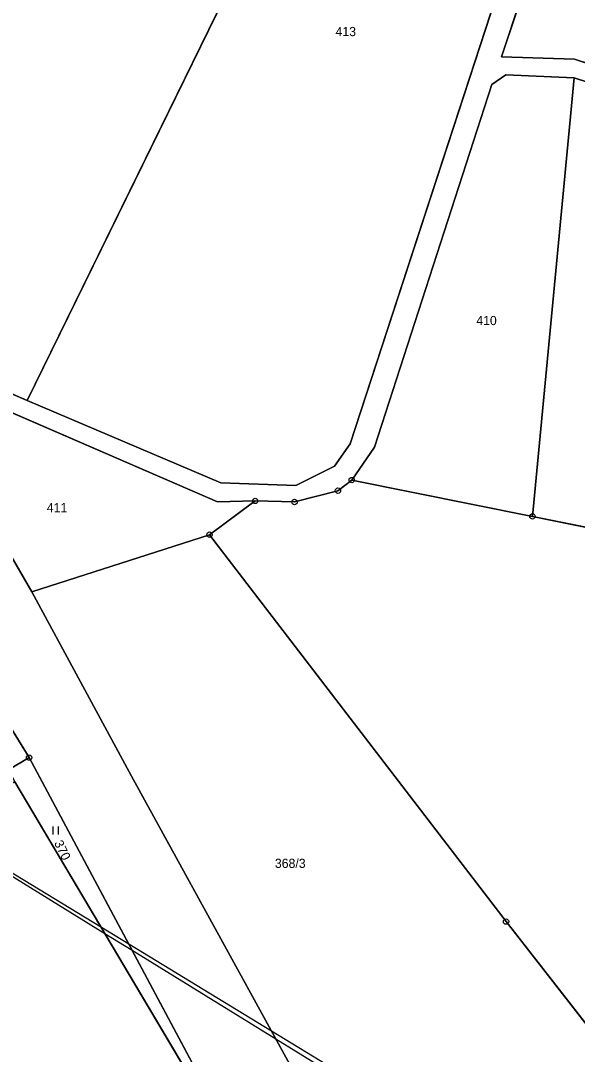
# Model space of a CAD drawing. Extents: x -689422 to -685210, y -987725 to -982160.
# Drawn here: x -686428.7 to -686325.7, y -986431.6 to -986240.3 of the extents above; entities that cross this region are included whole.
import ezdxf

# ---------------------------------------------------------------- set-up
doc = ezdxf.new("R2010")
doc.units = 0
for name, color, linetype in [('KN_Hranice_parcel', 7, 'Continuous'), ('KN_Parcelni cisla', 7, 'Continuous'), ('KN_Polygon parcely', 7, 'Continuous'), ('KN_POZEMKY_ORNA PUDA', 7, 'Continuous'), ('KN_POZEMKY_OSTATNI PLOCHA', 7, 'Continuous'), ('KN_POZEMKY_TTP', 7, 'Continuous'), ('KN_VYUZITI_16_ostatni plocha_silnice', 7, 'Continuous'), ('KN_VYUZITI_26_ostatni plocha_jina plocha', 7, 'Continuous'), ('KN_Věcná břemena k části', 7, 'Continuous'), ('KN_Značky bodu BP', 7, 'Continuous'), ('KN_Značky kultur', 7, 'Continuous')]:
    doc.layers.add(name, color=color, linetype=linetype)

msp = doc.modelspace()

# ---------------------------------------------------------------- linework, layer by layer
at = {"layer": 'KN_Hranice_parcel'}
for p, q in [((-686366.38, -986185.95), (-686427.48, -986310.59)), ((-686326.23, -986250.94), (-686333.98, -986332.04)), ((-686326.23, -986250.94), (-686244.61, -986277.45)), ((-686427.48, -986310.59), (-686454.39, -986299)), ((-686439.22, -986324.23), (-686426.63, -986346.03)), ((-686367.41, -986325.32), (-686333.98, -986332.04)), ((-686393.73, -986335.43), (-686385.28, -986329.18)), ((-686333.98, -986332.04), (-686262.37, -986346.59)), ((-686426.63, -986346.03), (-686393.73, -986335.43)), ((-686427.11, -986376.67), (-686444.9, -986347.8)), ((-686427.11, -986376.67), (-686430.95, -986378.9)), ((-686379.02, -986466.59), (-686427.11, -986376.67)), ((-686379.02, -986466.59), (-686429.73, -986381.17))]:
    msp.add_line(p, q, dxfattribs=at)
for points in [[(-686287.61, -986260.01), (-686326.21, -986247.46), (-686339.73, -986247.04), (-686323.81, -986199.58), (-686315.21, -986165.49), (-686294.08, -986111.59)], [(-686328.73, -986199.25), (-686367.73, -986318.6), (-686370.59, -986322.73), (-686377.74, -986326.31), (-686391.61, -986325.86), (-686427.48, -986310.59)], [(-686367.41, -986325.32), (-686363.2, -986319.25), (-686341.46, -986252.16), (-686338.9, -986250.37), (-686326.23, -986250.94)], [(-686455.16, -986302.12), (-686392.23, -986329.33), (-686385.28, -986329.18)], [(-686385.28, -986329.18), (-686377.99, -986329.38), (-686369.96, -986327.29), (-686367.41, -986325.32)], [(-686393.73, -986335.43), (-686338.86, -986407.01), (-686316.89, -986435.17)], [(-686363.74, -986460.93), (-686408.18, -986380.1), (-686426.63, -986346.03)]]:
    msp.add_lwpolyline(points, dxfattribs=at)
at = {"layer": 'KN_Polygon parcely'}
for points in [[(-686256.35, -986129.53), (-686294.08, -986111.59), (-686315.21, -986165.49), (-686323.81, -986199.58), (-686339.73, -986247.04), (-686326.21, -986247.46), (-686287.61, -986260.01), (-686283.06, -986215.63), (-686271.23, -986167.44)], [(-686461.87, -986285.13), (-686454.39, -986299), (-686427.48, -986310.59), (-686366.38, -986185.95), (-686387.98, -986178.41), (-686378.61, -986150.89), (-686416.35, -986132.67), (-686480.58, -986263.62), (-686465.21, -986278.86)], [(-686366.38, -986185.95), (-686427.48, -986310.59), (-686391.61, -986325.86), (-686377.74, -986326.31), (-686370.59, -986322.73), (-686367.73, -986318.6), (-686328.73, -986199.25)], [(-686333.98, -986332.04), (-686326.23, -986250.94), (-686338.9, -986250.37), (-686341.46, -986252.16), (-686363.2, -986319.25), (-686367.41, -986325.32)], [(-686333.98, -986332.04), (-686262.37, -986346.59), (-686244.61, -986277.45), (-686326.23, -986250.94)], [(-686455.43, -986303.24), (-686439.22, -986324.23), (-686426.63, -986346.03), (-686393.73, -986335.43), (-686385.28, -986329.18), (-686392.23, -986329.33), (-686455.16, -986302.12)], [(-686316.89, -986435.17), (-686313.16, -986439.96), (-686293.56, -986465.08), (-686277.88, -986495.23), (-686245.48, -986525.43), (-686223.69, -986462), (-686212.83, -986433.98), (-686212.18, -986432.72), (-686190.67, -986364.48), (-686189.63, -986360.84), (-686262.37, -986346.59), (-686333.98, -986332.04), (-686367.41, -986325.32), (-686369.96, -986327.29), (-686377.99, -986329.38), (-686385.28, -986329.18), (-686393.73, -986335.43), (-686338.86, -986407.01)], [(-686316.89, -986435.17), (-686338.86, -986407.01), (-686393.73, -986335.43), (-686426.63, -986346.03), (-686408.18, -986380.1), (-686363.74, -986460.93)], [(-686524.34, -986415.16), (-686524.3, -986419.33), (-686515.94, -986427.04), (-686505.98, -986419.88), (-686494.04, -986412.7), (-686475.22, -986404.56), (-686430.95, -986378.9), (-686427.11, -986376.67), (-686444.9, -986347.8), (-686500.34, -986381.89), (-686528.35, -986396.6)], [(-686430.95, -986378.9), (-686429.73, -986381.17), (-686379.02, -986466.59), (-686427.11, -986376.67)], [(-686509.94, -986575.81), (-686511.01, -986578.37), (-686347.32, -986530.39), (-686355.06, -986513.03), (-686379.02, -986466.59), (-686429.73, -986381.17), (-686473.78, -986406.81), (-686500.62, -986419.59), (-686506.92, -986423.63), (-686514.16, -986429.75), (-686496.06, -986497.96), (-686500.18, -986527.22), (-686507.21, -986559.72)]]:
    msp.add_lwpolyline(points, close=True, dxfattribs=at)
for points in [[(-686328.73, -986199.25), (-686367.73, -986318.6), (-686370.59, -986322.73), (-686377.74, -986326.31), (-686391.61, -986325.86), (-686427.48, -986310.59), (-686454.39, -986299), (-686455.16, -986302.12), (-686392.23, -986329.33), (-686385.28, -986329.18), (-686377.99, -986329.38), (-686369.96, -986327.29), (-686367.41, -986325.32), (-686363.2, -986319.25), (-686341.46, -986252.16), (-686338.9, -986250.37), (-686326.23, -986250.94), (-686244.61, -986277.45), (-686243.82, -986274.27), (-686250.49, -986272.07), (-686287.61, -986260.01), (-686326.21, -986247.46), (-686339.73, -986247.04), (-686323.81, -986199.58)], [(-686563.88, -986223.26), (-686544.95, -986241.07), (-686539.46, -986246.23), (-686522.08, -986260.86), (-686522.73, -986261.63), (-686512.36, -986270.37), (-686484.06, -986294.24), (-686474.22, -986304.87), (-686466.26, -986313.46), (-686461.64, -986320.02), (-686455.2, -986331.09), (-686444.9, -986347.8), (-686427.11, -986376.67), (-686379.02, -986466.59), (-686355.06, -986513.03), (-686347.32, -986530.39), (-686283.4, -986653.69)], [(-686281.05, -986622.22), (-686339.04, -986505.86), (-686360.85, -986466.19), (-686363.74, -986460.93), (-686408.18, -986380.1), (-686426.63, -986346.03), (-686439.22, -986324.23), (-686455.43, -986303.24), (-686459.36, -986298.16), (-686485.23, -986271.73), (-686500.94, -986258.37), (-686518.71, -986243.33), (-686534.93, -986229.71)]]:
    msp.add_lwpolyline(points, dxfattribs=at)
at = {"layer": 'KN_POZEMKY_ORNA PUDA'}
for p, q in [((-686427.48, -986310.59), (-686366.38, -986185.95)), ((-686366.38, -986185.95), (-686427.48, -986310.59)), ((-686328.73, -986199.25), (-686367.73, -986318.6)), ((-686367.73, -986318.6), (-686328.73, -986199.25)), ((-686323.81, -986199.58), (-686339.73, -986247.04)), ((-686339.73, -986247.04), (-686323.81, -986199.58)), ((-686339.73, -986247.04), (-686326.21, -986247.46)), ((-686326.21, -986247.46), (-686339.73, -986247.04)), ((-686326.21, -986247.46), (-686287.61, -986260.01)), ((-686287.61, -986260.01), (-686326.21, -986247.46)), ((-686341.46, -986252.16), (-686338.9, -986250.37)), ((-686338.9, -986250.37), (-686341.46, -986252.16)), ((-686338.9, -986250.37), (-686326.23, -986250.94)), ((-686326.23, -986250.94), (-686338.9, -986250.37)), ((-686363.2, -986319.25), (-686341.46, -986252.16)), ((-686341.46, -986252.16), (-686363.2, -986319.25)), ((-686333.98, -986332.04), (-686326.23, -986250.94)), ((-686326.23, -986250.94), (-686333.98, -986332.04)), ((-686326.23, -986250.94), (-686244.61, -986277.45)), ((-686244.61, -986277.45), (-686326.23, -986250.94)), ((-686427.48, -986310.59), (-686454.39, -986299)), ((-686454.39, -986299), (-686427.48, -986310.59)), ((-686392.23, -986329.33), (-686455.16, -986302.12)), ((-686391.61, -986325.86), (-686427.48, -986310.59)), ((-686427.48, -986310.59), (-686391.61, -986325.86)), ((-686367.73, -986318.6), (-686370.59, -986322.73)), ((-686370.59, -986322.73), (-686367.73, -986318.6)), ((-686367.41, -986325.32), (-686363.2, -986319.25)), ((-686363.2, -986319.25), (-686367.41, -986325.32)), ((-686370.59, -986322.73), (-686377.74, -986326.31)), ((-686377.74, -986326.31), (-686370.59, -986322.73)), ((-686377.74, -986326.31), (-686391.61, -986325.86)), ((-686391.61, -986325.86), (-686377.74, -986326.31)), ((-686369.96, -986327.29), (-686367.41, -986325.32)), ((-686367.41, -986325.32), (-686369.96, -986327.29)), ((-686367.41, -986325.32), (-686333.98, -986332.04)), ((-686333.98, -986332.04), (-686367.41, -986325.32)), ((-686377.99, -986329.38), (-686369.96, -986327.29)), ((-686369.96, -986327.29), (-686377.99, -986329.38)), ((-686393.73, -986335.43), (-686385.28, -986329.18)), ((-686385.28, -986329.18), (-686392.23, -986329.33)), ((-686385.28, -986329.18), (-686377.99, -986329.38)), ((-686377.99, -986329.38), (-686385.28, -986329.18)), ((-686262.37, -986346.59), (-686333.98, -986332.04)), ((-686333.98, -986332.04), (-686262.37, -986346.59)), ((-686426.63, -986346.03), (-686393.73, -986335.43)), ((-686393.73, -986335.43), (-686338.86, -986407.01)), ((-686338.86, -986407.01), (-686393.73, -986335.43)), ((-686408.18, -986380.1), (-686426.63, -986346.03)), ((-686363.74, -986460.93), (-686408.18, -986380.1)), ((-686429.73, -986381.17), (-686379.02, -986466.59)), ((-686338.86, -986407.01), (-686316.89, -986435.17)), ((-686316.89, -986435.17), (-686338.86, -986407.01))]:
    msp.add_line(p, q, dxfattribs=at)
at = {"layer": 'KN_POZEMKY_OSTATNI PLOCHA'}
for p, q in [((-686455.16, -986302.12), (-686392.23, -986329.33)), ((-686439.22, -986324.23), (-686426.63, -986346.03)), ((-686426.63, -986346.03), (-686439.22, -986324.23)), ((-686385.28, -986329.18), (-686393.73, -986335.43)), ((-686392.23, -986329.33), (-686385.28, -986329.18)), ((-686393.73, -986335.43), (-686426.63, -986346.03)), ((-686426.63, -986346.03), (-686408.18, -986380.1)), ((-686427.11, -986376.67), (-686444.9, -986347.8)), ((-686379.02, -986466.59), (-686427.11, -986376.67)), ((-686408.18, -986380.1), (-686363.74, -986460.93))]:
    msp.add_line(p, q, dxfattribs=at)
at = {"layer": 'KN_POZEMKY_TTP'}
for p, q in [((-686444.9, -986347.8), (-686427.11, -986376.67)), ((-686427.11, -986376.67), (-686430.95, -986378.9)), ((-686430.95, -986378.9), (-686427.11, -986376.67)), ((-686427.11, -986376.67), (-686379.02, -986466.59)), ((-686379.02, -986466.59), (-686429.73, -986381.17))]:
    msp.add_line(p, q, dxfattribs=at)
at = {"layer": 'KN_VYUZITI_16_ostatni plocha_silnice'}
for p, q in [((-686439.22, -986324.23), (-686426.63, -986346.03)), ((-686426.63, -986346.03), (-686408.18, -986380.1)), ((-686427.11, -986376.67), (-686444.9, -986347.8)), ((-686379.02, -986466.59), (-686427.11, -986376.67)), ((-686408.18, -986380.1), (-686363.74, -986460.93))]:
    msp.add_line(p, q, dxfattribs=at)
at = {"layer": 'KN_VYUZITI_26_ostatni plocha_jina plocha'}
for p, q in [((-686455.16, -986302.12), (-686392.23, -986329.33)), ((-686426.63, -986346.03), (-686439.22, -986324.23)), ((-686385.28, -986329.18), (-686393.73, -986335.43)), ((-686392.23, -986329.33), (-686385.28, -986329.18)), ((-686393.73, -986335.43), (-686426.63, -986346.03))]:
    msp.add_line(p, q, dxfattribs=at)
at = {"layer": 'KN_Věcná břemena k části'}
for points in [[(-686408.05, -986412.31), (-686408.64, -986411.21), (-686413.74, -986408.11), (-686444.17, -986389.58), (-686446.71, -986388.03), (-686447.09, -986388.26), (-686444.57, -986389.81), (-686413.09, -986409.21)], [(-686408.64, -986411.21), (-686408.05, -986412.31), (-686381.47, -986428.69), (-686382.23, -986427.29)], [(-686282.87, -986485.63), (-686283.47, -986484.47), (-686324.56, -986462.41), (-686382.23, -986427.29), (-686381.47, -986428.69), (-686326.76, -986462.4)]]:
    msp.add_lwpolyline(points, close=True, dxfattribs=at)
at = {"layer": 'KN_Značky bodu BP'}
for centre, radius in [((-686367.41, -986325.32), 0.5), ((-686369.96, -986327.29), 0.5), ((-686367.41, -986325.32), 0.0303), ((-686385.28, -986329.18), 0.5), ((-686377.99, -986329.38), 0.5), ((-686369.96, -986327.29), 0.0303), ((-686385.28, -986329.18), 0.0303), ((-686377.99, -986329.38), 0.0303), ((-686333.98, -986332.04), 0.5), ((-686333.98, -986332.04), 0.0303), ((-686393.73, -986335.43), 0.5), ((-686393.73, -986335.43), 0.0303), ((-686427.11, -986376.67), 0.5), ((-686427.11, -986376.67), 0.0303), ((-686338.86, -986407.01), 0.5), ((-686338.86, -986407.01), 0.0303)]:
    msp.add_circle(centre, radius, dxfattribs=at)
at = {"layer": 'KN_Značky kultur'}
for p, q in [((-686422.65, -986390.89), (-686422.65, -986389.39)), ((-686421.65, -986390.89), (-686421.65, -986389.39))]:
    msp.add_line(p, q, dxfattribs=at)

# ---------------------------------------------------------------- texts
at = {"layer": 'KN_Parcelni cisla'}
for s, p in [('413', (-686370.41, -986243.2)), ('410', (-686344.37, -986296.66)), ('411', (-686423.84, -986331.27)), ('368/3', (-686381.63, -986397.07))]:
    msp.add_text(s, height=1.7, dxfattribs=at).set_placement(p)
msp.add_text('370', height=1.7, rotation=296, dxfattribs=at).set_placement((-686422.53, -986392.45))

doc.saveas('drawing.dxf')
